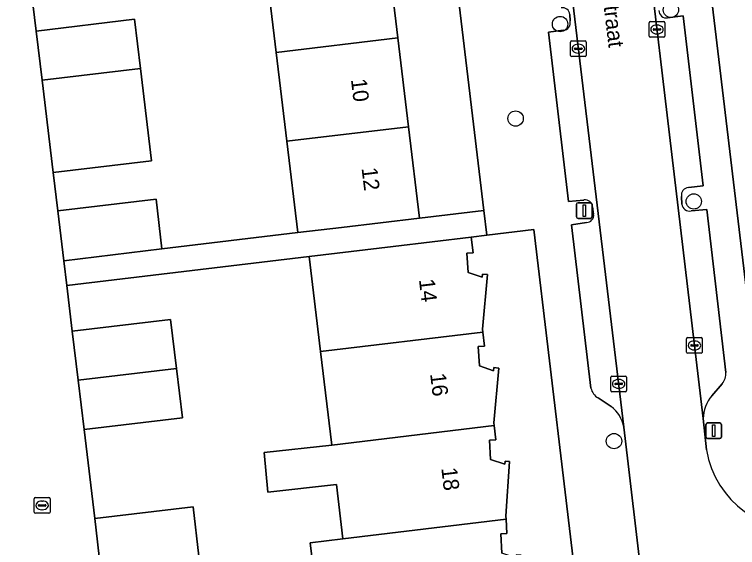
# Model space of a CAD drawing. Extents: x 162073 to 163043, y 381818 to 382561.
# Drawn here: x 162253.85 to 162299.86, y 382263.19 to 382297.12 of the extents above; entities that cross this region are included whole.
import ezdxf

# ---------------------------------------------------------------- set-up
doc = ezdxf.new("R2010")
doc.units = 0
for name, color, linetype in [('IMGEO_Boom', 7, 'Continuous'), ('IMGEO_Erf', 7, 'Continuous'), ('IMGEO_Kolk', 7, 'Continuous'), ('IMGEO_Lichtmast', 7, 'Continuous'), ('IMGEO_Muur', 7, 'Continuous'), ('IMGEO_Openbare_ruimte_label', 7, 'Continuous'), ('IMGEO_Pand', 7, 'Continuous'), ('IMGEO_Pand_nummerreeks', 7, 'Continuous'), ('IMGEO_Parkeervlak_open', 7, 'Continuous'), ('IMGEO_Rijbaan_lokaal_open', 7, 'Continuous'), ('IMGEO_Voetpad_open', 7, 'Continuous')]:
    doc.layers.add(name, color=color, linetype=linetype)

msp = doc.modelspace()

# ---------------------------------------------------------------- linework, layer by layer
at = {"layer": 'IMGEO_Boom'}
for centre in [(162295.622, 382297.419), (162288.569, 382296.513), (162285.739, 382290.499), (162297.077, 382285.223), (162292.001, 382269.966)]:
    msp.add_circle(centre, 0.489, dxfattribs=at)
at = {"layer": 'IMGEO_Erf'}
for points in [[(162322.888, 382328.788), (162322.711, 382328.767), (162323.631, 382321.043), (162320.454, 382320.665), (162319.533, 382328.387), (162316.477, 382331.715), (162294.515, 382329.063), (162301.608, 382269.767)], [(162254.62, 382301.132), (162255.229, 382296.069), (162261.484, 382296.82), (162261.861, 382293.683), (162262.565, 382287.814), (162256.31, 382287.064), (162256.604, 382284.621), (162262.859, 382285.372), (162263.237, 382282.197), (162271.878, 382283.235), (162271.179, 382289.052), (162270.498, 382294.711), (162269.818, 382300.371)], [(162290.879, 382250), (162286.896, 382283.435), (162283.902, 382283.072), (162282.913, 382282.941), (162283.034, 382281.95), (162282.635, 382281.925), (162282.713, 382280.698), (162283.613, 382280.395), (162283.626, 382280.594), (162283.942, 382280.574), (162283.635, 382277.097), (162283.656, 382276.911), (162283.759, 382276.01), (162283.36, 382275.985), (162283.438, 382274.758), (162284.337, 382274.45), (162284.35, 382274.649), (162284.664, 382274.619), (162284.346, 382271.133), (162284.367, 382270.955), (162284.471, 382270.048), (162284.072, 382270.023), (162284.15, 382268.796), (162285.052, 382268.5), (162285.065, 382268.699), (162285.353, 382268.673), (162285.121, 382265.184), (162285.132, 382265.003), (162285.191, 382264.081), (162284.792, 382264.056), (162284.87, 382262.829)], [(162273.385, 382257.539), (162272.664, 382263.495), (162274.75, 382263.747), (162274.336, 382267.203), (162269.973, 382266.708), (162269.741, 382269.232), (162274.035, 382269.718), (162273.321, 382275.681), (162272.599, 382281.709), (162257.174, 382279.867), (162257.522, 382276.958), (162263.776, 382277.718), (162264.156, 382274.59), (162264.538, 382271.454), (162258.283, 382270.701), (162258.957, 382265.041), (162265.213, 382265.786), (162265.588, 382262.639)]]:
    msp.add_lwpolyline(points, dxfattribs=at)
msp.add_lwpolyline([(162279.582, 382319.233), (162276.366, 382318.851), (162277.101, 382312.721), (162276.208, 382312.615), (162276.227, 382312.455), (162276.416, 382310.884), (162276.887, 382306.952), (162277.565, 382301.292), (162278.244, 382295.633), (162278.923, 382289.973), (162279.619, 382284.165), (162283.713, 382284.654)], close=True, dxfattribs=at)
at = {"layer": 'IMGEO_Kolk'}
for p, q in [((162294.238, 382295.743), (162294.238, 382296.595)), ((162294.313, 382296.669), (162295.165, 382296.669)), ((162295.239, 382296.595), (162295.239, 382295.743)), ((162294.497, 382296.163), (162294.497, 382296.175)), ((162294.935, 382296.126), (162294.537, 382296.126)), ((162294.54, 382296.212), (162294.938, 382296.212)), ((162294.726, 382296.449), (162294.751, 382296.449)), ((162294.981, 382296.175), (162294.981, 382296.163)), ((162295.165, 382295.669), (162294.313, 382295.669)), ((162294.749, 382295.889), (162294.724, 382295.889)), ((162289.234, 382294.518), (162289.234, 382295.37)), ((162289.309, 382295.444), (162290.161, 382295.444)), ((162289.722, 382295.224), (162289.747, 382295.224)), ((162290.235, 382295.37), (162290.235, 382294.518)), ((162289.493, 382294.938), (162289.493, 382294.95)), ((162289.931, 382294.901), (162289.533, 382294.901)), ((162289.536, 382294.987), (162289.934, 382294.987)), ((162289.977, 382294.95), (162289.977, 382294.938)), ((162290.161, 382294.444), (162289.309, 382294.444)), ((162289.745, 382294.664), (162289.72, 382294.664)), ((162296.621, 382275.63), (162296.621, 382276.482)), ((162296.696, 382276.556), (162297.548, 382276.556)), ((162297.109, 382276.336), (162297.134, 382276.336)), ((162297.622, 382276.482), (162297.622, 382275.63)), ((162296.88, 382276.05), (162296.88, 382276.062)), ((162297.318, 382276.013), (162296.92, 382276.013)), ((162296.923, 382276.099), (162297.321, 382276.099)), ((162297.364, 382276.062), (162297.364, 382276.05)), ((162297.548, 382275.556), (162296.696, 382275.556)), ((162297.132, 382275.776), (162297.107, 382275.776)), ((162291.798, 382273.185), (162291.798, 382274.037)), ((162291.873, 382274.111), (162292.725, 382274.111)), ((162292.799, 382274.037), (162292.799, 382273.185)), ((162292.057, 382273.605), (162292.057, 382273.617)), ((162292.495, 382273.568), (162292.097, 382273.568)), ((162292.1, 382273.654), (162292.498, 382273.654)), ((162292.286, 382273.891), (162292.311, 382273.891)), ((162292.541, 382273.617), (162292.541, 382273.605)), ((162292.725, 382273.111), (162291.873, 382273.111)), ((162292.309, 382273.331), (162292.284, 382273.331)), ((162255.11, 382265.449), (162255.11, 382266.301)), ((162255.185, 382266.375), (162256.037, 382266.375)), ((162256.111, 382266.301), (162256.111, 382265.449)), ((162255.369, 382265.869), (162255.369, 382265.881)), ((162255.807, 382265.832), (162255.409, 382265.832)), ((162255.412, 382265.918), (162255.81, 382265.918)), ((162255.598, 382266.155), (162255.623, 382266.155)), ((162255.853, 382265.881), (162255.853, 382265.869)), ((162256.037, 382265.375), (162255.185, 382265.375)), ((162255.621, 382265.595), (162255.596, 382265.595))]:
    msp.add_line(p, q, dxfattribs=at)
for points in [[(162294.238, 382295.743), (162294.238, 382296.595)], [(162294.313, 382296.669), (162295.165, 382296.669)], [(162295.239, 382296.595), (162295.239, 382295.743)], [(162295.165, 382295.669), (162294.313, 382295.669)], [(162289.234, 382294.518), (162289.234, 382295.37)], [(162289.309, 382295.444), (162290.161, 382295.444)], [(162290.235, 382295.37), (162290.235, 382294.518)], [(162290.161, 382294.444), (162289.309, 382294.444)], [(162296.621, 382275.63), (162296.621, 382276.482)], [(162296.696, 382276.556), (162297.548, 382276.556)], [(162297.622, 382276.482), (162297.622, 382275.63)], [(162297.548, 382275.556), (162296.696, 382275.556)], [(162291.798, 382273.185), (162291.798, 382274.037)], [(162291.873, 382274.111), (162292.725, 382274.111)], [(162292.799, 382274.037), (162292.799, 382273.185)], [(162292.725, 382273.111), (162291.873, 382273.111)], [(162255.11, 382265.449), (162255.11, 382266.301)], [(162255.185, 382266.375), (162256.037, 382266.375)], [(162256.111, 382266.301), (162256.111, 382265.449)], [(162256.037, 382265.375), (162255.185, 382265.375)]]:
    msp.add_lwpolyline(points, dxfattribs=at)
for centre, radius, start, end in [((162294.315, 382296.593), 0.0765, 91.552, 178.448), ((162294.315, 382296.593), 0.0765, 91.552, 178.448), ((162295.163, 382296.593), 0.0765, 1.552, 88.448), ((162295.163, 382296.593), 0.0765, 1.552, 88.448), ((162294.537, 382296.172), 0.0403, 85.8775, 175.7526), ((162294.534, 382296.162), 0.0366, 178.938, 274.7102), ((162294.938, 382296.169), 0.043, 264.8664, 352.4533), ((162294.942, 382296.174), 0.0386, 1.7309, 96.639), ((162294.315, 382295.745), 0.0765, 181.552, 268.448), ((162294.315, 382295.745), 0.0765, 181.552, 268.448), ((162295.163, 382295.745), 0.0765, 271.552, 358.448), ((162295.163, 382295.745), 0.0765, 271.552, 358.448), ((162289.311, 382295.368), 0.0765, 91.552, 178.448), ((162289.311, 382295.368), 0.0765, 91.552, 178.448), ((162290.159, 382295.368), 0.0765, 1.552, 88.448), ((162290.159, 382295.368), 0.0765, 1.552, 88.448), ((162289.533, 382294.947), 0.0403, 85.8775, 175.7526), ((162289.53, 382294.937), 0.0366, 178.938, 274.7102), ((162289.934, 382294.944), 0.043, 264.8664, 352.4533), ((162289.938, 382294.949), 0.0386, 1.7309, 96.639), ((162289.311, 382294.52), 0.0765, 181.552, 268.448), ((162289.311, 382294.52), 0.0765, 181.552, 268.448), ((162290.159, 382294.52), 0.0765, 271.552, 358.448), ((162290.159, 382294.52), 0.0765, 271.552, 358.448), ((162296.698, 382276.48), 0.0765, 91.552, 178.448), ((162296.698, 382276.48), 0.0765, 91.552, 178.448), ((162297.546, 382276.48), 0.0765, 1.552, 88.448), ((162297.546, 382276.48), 0.0765, 1.552, 88.448), ((162296.92, 382276.059), 0.0403, 85.8775, 175.7526), ((162296.917, 382276.049), 0.0366, 178.938, 274.7102), ((162297.321, 382276.056), 0.043, 264.8664, 352.4533), ((162297.325, 382276.061), 0.0386, 1.7309, 96.639), ((162296.698, 382275.632), 0.0765, 181.552, 268.448), ((162296.698, 382275.632), 0.0765, 181.552, 268.448), ((162297.546, 382275.632), 0.0765, 271.552, 358.448), ((162297.546, 382275.632), 0.0765, 271.552, 358.448), ((162291.875, 382274.035), 0.0765, 91.552, 178.448), ((162291.875, 382274.035), 0.0765, 91.552, 178.448), ((162292.723, 382274.035), 0.0765, 1.552, 88.448), ((162292.723, 382274.035), 0.0765, 1.552, 88.448), ((162292.097, 382273.614), 0.0403, 85.8775, 175.7526), ((162292.094, 382273.604), 0.0366, 178.938, 274.7102), ((162292.498, 382273.611), 0.043, 264.8664, 352.4533), ((162292.502, 382273.616), 0.0386, 1.7309, 96.639), ((162291.875, 382273.187), 0.0765, 181.552, 268.448), ((162291.875, 382273.187), 0.0765, 181.552, 268.448), ((162292.723, 382273.187), 0.0765, 271.552, 358.448), ((162292.723, 382273.187), 0.0765, 271.552, 358.448), ((162255.187, 382266.299), 0.0765, 91.552, 178.448), ((162255.187, 382266.299), 0.0765, 91.552, 178.448), ((162256.035, 382266.299), 0.0765, 1.552, 88.448), ((162256.035, 382266.299), 0.0765, 1.552, 88.448), ((162255.409, 382265.878), 0.0403, 85.8775, 175.7526), ((162255.406, 382265.868), 0.0366, 178.938, 274.7102), ((162255.81, 382265.875), 0.043, 264.8664, 352.4533), ((162255.814, 382265.88), 0.0386, 1.7309, 96.639), ((162255.187, 382265.451), 0.0765, 181.552, 268.448), ((162255.187, 382265.451), 0.0765, 181.552, 268.448), ((162256.035, 382265.451), 0.0765, 271.552, 358.448), ((162256.035, 382265.451), 0.0765, 271.552, 358.448)]:
    msp.add_arc(centre, radius, start, end, dxfattribs=at)
for centre, major_axis, ratio, start_param, end_param in [((162294.725, 382296.169), (-0.387, 0.002), 0.722429, 4.712389, 7.853982), ((162294.75, 382296.169), (-0.39, 0.002), 0.717154, 1.570796, 4.712389), ((162289.721, 382294.944), (-0.387, 0.002), 0.722429, 4.712389, 7.853982), ((162289.746, 382294.944), (-0.39, 0.002), 0.717154, 1.570796, 4.712389), ((162297.108, 382276.056), (-0.387, 0.002), 0.722429, 4.712389, 7.853982), ((162297.133, 382276.056), (-0.39, 0.002), 0.717154, 1.570796, 4.712389), ((162292.285, 382273.611), (-0.387, 0.002), 0.722429, 4.712389, 7.853982), ((162292.31, 382273.611), (-0.39, 0.002), 0.717154, 1.570796, 4.712389), ((162255.597, 382265.875), (-0.387, 0.002), 0.722429, 4.712389, 7.853982), ((162255.622, 382265.875), (-0.39, 0.002), 0.717154, 1.570796, 4.712389)]:
    msp.add_ellipse(centre, major_axis=major_axis, ratio=ratio, start_param=start_param, end_param=end_param, dxfattribs=at)
at = {"layer": 'IMGEO_Lichtmast'}
for p, q in [((162289.614, 382284.241), (162289.614, 382285.041)), ((162289.614, 382285.041), (162289.614, 382284.241)), ((162289.714, 382285.141), (162290.504, 382285.141)), ((162290.504, 382285.141), (162289.714, 382285.141)), ((162290.604, 382285.041), (162290.604, 382284.241)), ((162290.604, 382284.241), (162290.604, 382285.041)), ((162290.504, 382284.141), (162289.714, 382284.141)), ((162289.714, 382284.141), (162290.504, 382284.141)), ((162297.849, 382270.228), (162297.849, 382271.028)), ((162297.849, 382271.028), (162297.849, 382270.228)), ((162297.949, 382271.128), (162298.739, 382271.128)), ((162298.739, 382271.128), (162297.949, 382271.128)), ((162298.839, 382271.028), (162298.839, 382270.228)), ((162298.839, 382270.228), (162298.839, 382271.028)), ((162298.739, 382270.128), (162297.949, 382270.128)), ((162297.949, 382270.128), (162298.739, 382270.128))]:
    msp.add_line(p, q, dxfattribs=at)
for points in [[(162290.034, 382285.016), (162290.184, 382285.016), (162290.184, 382284.266), (162290.034, 382284.266), (162290.034, 382285.016)], [(162298.269, 382271.003), (162298.419, 382271.003), (162298.419, 382270.253), (162298.269, 382270.253), (162298.269, 382271.003)]]:
    msp.add_lwpolyline(points, dxfattribs=at)
for centre, start, end in [((162289.714, 382285.041), 90, 180), ((162289.714, 382285.041), 90, 180), ((162290.504, 382285.041), 0, 90), ((162290.504, 382285.041), 360, 90), ((162289.714, 382284.241), 180, 270), ((162289.714, 382284.241), 180, 270), ((162290.504, 382284.241), 270, 0), ((162290.504, 382284.241), 270, 0), ((162297.949, 382271.028), 90, 180), ((162297.949, 382271.028), 90, 180), ((162298.739, 382271.028), 0, 90), ((162298.739, 382271.028), 360, 90), ((162297.949, 382270.228), 180, 270), ((162297.949, 382270.228), 180, 270), ((162298.739, 382270.228), 270, 0), ((162298.739, 382270.228), 270, 0)]:
    msp.add_arc(centre, 0.1, start, end, dxfattribs=at)
at = {"layer": 'IMGEO_Muur'}
msp.add_lwpolyline([(162258.957, 382265.041), (162258.283, 382270.701)], dxfattribs=at)
at = {"layer": 'IMGEO_Pand'}
for points in [[(162270.498, 382294.711), (162278.244, 382295.633), (162277.565, 382301.292), (162269.818, 382300.371)], [(162255.605, 382292.938), (162261.861, 382293.683), (162261.484, 382296.82), (162255.229, 382296.069)], [(162271.179, 382289.052), (162278.923, 382289.973), (162278.244, 382295.633), (162270.498, 382294.711)], [(162261.861, 382293.683), (162255.605, 382292.938), (162256.31, 382287.064), (162262.565, 382287.814)], [(162271.179, 382289.052), (162271.878, 382283.235), (162274.655, 382283.569), (162279.619, 382284.165), (162278.923, 382289.973)], [(162256.985, 382281.446), (162263.237, 382282.197), (162262.859, 382285.372), (162256.604, 382284.621)], [(162283.656, 382276.911), (162283.635, 382277.097), (162283.942, 382280.574), (162283.626, 382280.594), (162283.613, 382280.395), (162282.713, 382280.698), (162282.635, 382281.925), (162283.034, 382281.95), (162282.913, 382282.941), (162277.949, 382282.348), (162272.599, 382281.709), (162273.321, 382275.681)], [(162257.901, 382273.846), (162264.156, 382274.59), (162263.776, 382277.718), (162257.522, 382276.958)], [(162284.367, 382270.955), (162284.346, 382271.133), (162284.664, 382274.619), (162284.35, 382274.649), (162284.337, 382274.45), (162283.438, 382274.758), (162283.36, 382275.985), (162283.759, 382276.01), (162283.656, 382276.911), (162273.321, 382275.681), (162274.035, 382269.718)], [(162257.901, 382273.846), (162258.283, 382270.701), (162264.538, 382271.454), (162264.156, 382274.59)], [(162285.353, 382268.673), (162285.065, 382268.699), (162285.052, 382268.5), (162284.15, 382268.796), (162284.072, 382270.023), (162284.471, 382270.048), (162284.367, 382270.955), (162274.035, 382269.718), (162269.741, 382269.232), (162269.973, 382266.708), (162274.336, 382267.203), (162274.75, 382263.747), (162285.132, 382265.003), (162285.121, 382265.184)], [(162259.334, 382261.882), (162265.588, 382262.639), (162265.213, 382265.786), (162258.957, 382265.041)], [(162286.091, 382262.706), (162285.774, 382262.727), (162285.761, 382262.528), (162284.87, 382262.829), (162284.792, 382264.056), (162285.191, 382264.081), (162285.132, 382265.003), (162274.75, 382263.747), (162272.664, 382263.495), (162273.385, 382257.539), (162275.464, 382257.79), (162285.792, 382259.039), (162285.761, 382259.212)]]:
    msp.add_lwpolyline(points, close=True, dxfattribs=at)
at = {"layer": 'IMGEO_Parkeervlak_open'}
for points in [[(162292.099, 382318.442), (162297.671, 382271.407)], [(162292.631, 382270.853), (162286.962, 382318.033), (162286.848, 382317.497)], [(162289.192, 382297.124), (162289.207, 382296.708)], [(162296.744, 382286.101), (162297.678, 382286.216), (162296.398, 382297.029), (162295.409, 382296.9)], [(162288.772, 382296.114), (162287.837, 382295.99), (162289.101, 382285.219), (162290.089, 382285.314)], [(162296.326, 382285.045), (162296.298, 382285.545)], [(162290.635, 382284.88), (162290.705, 382284.406)], [(162299.124, 382274.34), (162297.909, 382284.703), (162296.903, 382284.622)], [(162290.256, 382283.885), (162289.307, 382283.738), (162290.532, 382273.343)], [(162298.218, 382272.856), (162298.882, 382273.611)], [(162290.988, 382272.713), (162291.819, 382272.171)]]:
    msp.add_lwpolyline(points, dxfattribs=at)
for centre, radius, start, end in [((162288.732, 382297.087), 0.462, 4.6276, 102.8471), ((162295.353, 382297.395), 0.498, 182.3666, 276.4308), ((162288.743, 382296.592), 0.478, 273.4892, 14.0785), ((162296.755, 382285.635), 0.466, 91.3932, 191.1365), ((162290.162, 382284.846), 0.474, 4.1289, 98.9107), ((162296.794, 382285.079), 0.47, 184.1488, 283.3608), ((162290.254, 382284.341), 0.456, 270.2562, 8.234), ((162297.978, 382274.316), 1.146, 322.0614, 1.2103), ((162291.569, 382273.614), 1.072, 194.6307, 237.164), ((162300.142, 382271.302), 2.473, 141.0728, 177.564), ((162290.55, 382270.48), 2.114, 10.1567, 53.1165)]:
    msp.add_arc(centre, radius, start, end, dxfattribs=at)
at = {"layer": 'IMGEO_Rijbaan_lokaal_open'}
for points in [[(162297.878, 382269.404), (162297.671, 382271.407), (162292.099, 382318.442), (162292.072, 382318.673), (162291.848, 382319.666)], [(162286.962, 382318.033), (162292.631, 382270.853), (162293.84, 382260.608), (162295.103, 382250), (162295.224, 382248.984), (162300.062, 382209.169)], [(162252.986, 382246.914), (162260.982, 382248.05), (162260.753, 382249.971), (162260.376, 382253.135), (162259.703, 382258.785), (162259.334, 382261.882), (162258.957, 382265.041), (162258.283, 382270.701), (162257.901, 382273.846), (162257.522, 382276.958), (162257.174, 382279.867), (162256.985, 382281.446), (162256.604, 382284.621), (162256.31, 382287.064), (162255.605, 382292.938), (162255.229, 382296.069), (162254.62, 382301.132)]]:
    msp.add_lwpolyline(points, dxfattribs=at)
msp.add_arc((162303.914, 382270.432), 6.123, 189.6657, 278.2007, dxfattribs=at)
at = {"layer": 'IMGEO_Voetpad_open'}
for points in [[(162301.608, 382269.767), (162294.515, 382329.063), (162294.267, 382331.127), (162224.854, 382322.916), (162224.912, 382322.254)], [(162225.411, 382316.505), (162225.741, 382312.705), (162234.137, 382313.747), (162244.441, 382315.025), (162246.891, 382315.244), (162252.828, 382316.055), (162256.006, 382316.433), (162264.398, 382317.43), (162265.736, 382317.589), (162270.58, 382318.164), (162276.366, 382318.851), (162279.582, 382319.233), (162283.713, 382284.654), (162283.902, 382283.072), (162286.896, 382283.435), (162290.879, 382250), (162292.617, 382235.411), (162289.699, 382235.044), (162294.53, 382195.364)], [(162289.207, 382296.708), (162289.192, 382297.124)], [(162295.409, 382296.9), (162296.398, 382297.029), (162297.678, 382286.216), (162296.744, 382286.101)], [(162290.089, 382285.314), (162289.101, 382285.219), (162287.837, 382295.99), (162288.772, 382296.114)], [(162296.298, 382285.545), (162296.326, 382285.045)], [(162290.705, 382284.406), (162290.635, 382284.88)], [(162296.903, 382284.622), (162297.909, 382284.703), (162299.124, 382274.34)], [(162290.532, 382273.343), (162289.307, 382283.738), (162290.256, 382283.885)], [(162298.882, 382273.611), (162298.218, 382272.856)], [(162291.819, 382272.171), (162290.988, 382272.713)], [(162297.671, 382271.407), (162297.878, 382269.404)], [(162295.224, 382248.984), (162295.103, 382250), (162293.84, 382260.608), (162292.631, 382270.853)]]:
    msp.add_lwpolyline(points, dxfattribs=at)
msp.add_lwpolyline([(162277.949, 382282.348), (162282.913, 382282.941), (162283.902, 382283.072), (162283.713, 382284.654), (162279.619, 382284.165), (162274.655, 382283.569), (162271.878, 382283.235), (162263.237, 382282.197), (162256.985, 382281.446), (162257.174, 382279.867), (162272.599, 382281.709)], close=True, dxfattribs=at)
for centre, radius, start, end in [((162288.732, 382297.087), 0.462, 4.6276, 102.8471), ((162295.353, 382297.395), 0.498, 182.3666, 276.4308), ((162288.743, 382296.592), 0.478, 273.4892, 14.0785), ((162296.755, 382285.635), 0.466, 91.3932, 191.1365), ((162290.162, 382284.846), 0.474, 4.1289, 98.9107), ((162296.794, 382285.079), 0.47, 184.1488, 283.3608), ((162290.254, 382284.341), 0.456, 270.2562, 8.234), ((162297.978, 382274.316), 1.146, 322.0614, 1.2103), ((162291.569, 382273.614), 1.072, 194.6307, 237.164), ((162300.142, 382271.302), 2.473, 141.0728, 177.564), ((162290.55, 382270.48), 2.114, 10.1567, 53.1165), ((162303.914, 382270.432), 6.123, 189.6657, 278.2007)]:
    msp.add_arc(centre, radius, start, end, dxfattribs=at)

# ---------------------------------------------------------------- texts
at = {"layer": 'IMGEO_Openbare_ruimte_label'}
msp.add_text('Gebroeders van Doornestraat', height=1, rotation=276.9474, dxfattribs=at).set_placement((162289.525, 382312.544))
at = {"layer": 'IMGEO_Pand_nummerreeks'}
for s, rotation, p in [('10', 276.8372, (162275.258, 382292.988)), ('12', 276.8372, (162275.935, 382287.336)), ('14', 276.7725, (162279.585, 382280.244)), ('16', 276.7725, (162280.298, 382274.244)), ('18', 276.7722, (162281.01, 382268.242))]:
    msp.add_text(s, height=1, rotation=rotation, dxfattribs=at).set_placement(p)

doc.saveas('drawing.dxf')
